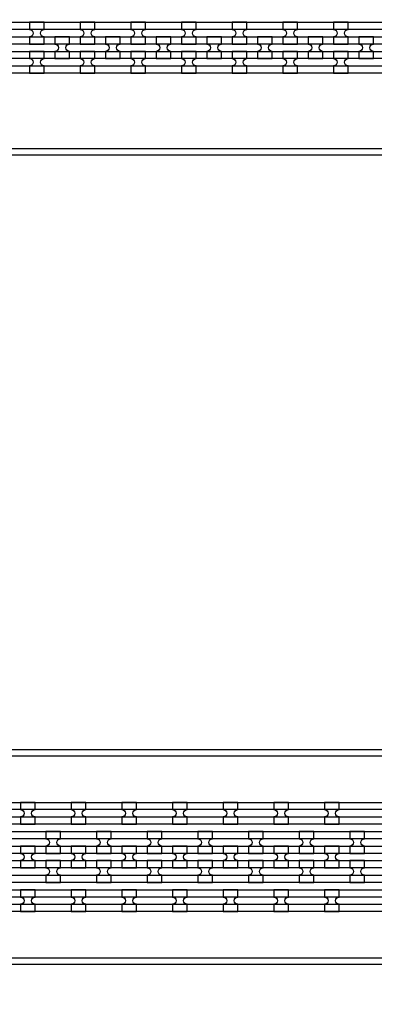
# Model space of a CAD drawing. Extents: x -63500 to 63500, y -63500 to 63500.
# Tile 261 of 296: x 29684 to 31434, y -9858 to -4992. Entities that reach past the tile are written whole.
import ezdxf

# ---------------------------------------------------------------- set-up
doc = ezdxf.new("R2010")
doc.units = 13
doc.header["$MEASUREMENT"] = 0
for name, color, linetype in [('1_Metal', 2, 'Continuous'), ('2_Electrodes', 5, 'Continuous'), ('3_Outline', 4, 'Continuous')]:
    doc.layers.add(name, color=color, linetype=linetype)

msp = doc.modelspace()

# ---------------------------------------------------------------- linework, layer by layer
for radius in [50000, 47500, 45000]:
    msp.add_circle((0, 0), radius)
at = {"layer": '1_Metal'}
for points in [[(-50000, 0, 1), (50000, 0), (51000, 0, -1), (-51000, 0)], [(5312.2, -9220), (5714.1, -9220), (35908.6, -9220, 0.414214), (37748.6, -7380), (37748.6, -6880, 0.414214), (35908.6, -5040), (34675.7, -5040, 0.244698), (34660.9, -5047.6), (34619.6, -5018.7), (34684.1, -4926.5), (34725.1, -4955.2), (34710.7, -4975.6, 0.606815), (34725.5, -5004), (35908.7, -5004, -0.414214), (37784.7, -6880), (37784.7, -7380, -0.414214), (35908.7, -9256), (5714.1, -9256), (5312.2, -9256)], [(29805.3, -5112), (29805.3, -5076, -0.414214), (29787.3, -5058), (29787.3, -5058, -0.414214), (29805.3, -5040), (29805.3, -5004), (29733.3, -5004), (29733.3, -5040, -0.414214), (29751.3, -5058), (29751.3, -5058, -0.414214), (29733.3, -5076), (29733.3, -5112)], [(30055.3, -5112), (30055.3, -5076, -0.414214), (30037.3, -5058), (30037.3, -5058, -0.414214), (30055.3, -5040), (30055.3, -5004), (29983.3, -5004), (29983.3, -5040, -0.414214), (30001.3, -5058), (30001.3, -5058, -0.414214), (29983.3, -5076), (29983.3, -5112)], [(30305.3, -5112), (30305.3, -5076, -0.414214), (30287.3, -5058), (30287.3, -5058, -0.414214), (30305.3, -5040), (30305.3, -5004), (30233.3, -5004), (30233.3, -5040, -0.414214), (30251.3, -5058), (30251.3, -5058, -0.414214), (30233.3, -5076), (30233.3, -5112)], [(30555.3, -5112), (30555.3, -5076, -0.414214), (30537.3, -5058), (30537.3, -5058, -0.414214), (30555.3, -5040), (30555.3, -5004), (30483.3, -5004), (30483.3, -5040, -0.414214), (30501.3, -5058), (30501.3, -5058, -0.414214), (30483.3, -5076), (30483.3, -5112)], [(30805.3, -5112), (30805.3, -5076, -0.414214), (30787.3, -5058), (30787.3, -5058, -0.414214), (30805.3, -5040), (30805.3, -5004), (30733.3, -5004), (30733.3, -5040, -0.414214), (30751.3, -5058), (30751.3, -5058, -0.414214), (30733.3, -5076), (30733.3, -5112)], [(31055.3, -5112), (31055.3, -5076, -0.414214), (31037.3, -5058), (31037.3, -5058, -0.414214), (31055.3, -5040), (31055.3, -5004), (30983.3, -5004), (30983.3, -5040, -0.414214), (31001.3, -5058), (31001.3, -5058, -0.414214), (30983.3, -5076), (30983.3, -5112)], [(31305.3, -5112), (31305.3, -5076, -0.414214), (31287.3, -5058), (31287.3, -5058, -0.414214), (31305.3, -5040), (31305.3, -5004), (31233.3, -5004), (31233.3, -5040, -0.414214), (31251.3, -5058), (31251.3, -5058, -0.414214), (31233.3, -5076), (31233.3, -5112)], [(5312.2, -9148), (5714.1, -9148), (35908.6, -9148, 0.414214), (37676.6, -7380), (37676.6, -6880, 0.414214), (35908.6, -5112), (34624.5, -5112, 0.244698), (34609.8, -5119.6), (34568.9, -5091), (34619.6, -5018.7), (34660.9, -5047.6, 0.606815), (34675.7, -5076), (35908.6, -5076, -0.414214), (37712.6, -6880), (37712.6, -7380, -0.414214), (35908.6, -9184), (5714.1, -9184), (5312.2, -9184)], [(5312.2, -9076), (5714.1, -9076), (35908.6, -9076, 0.414214), (37604.6, -7380), (37604.6, -6880, 0.414214), (35908.6, -5184), (34574.3, -5184, 0.244698), (34559.5, -5191.6), (34518.6, -5162.9), (34568.9, -5091), (34609.8, -5119.6, 0.606815), (34624.5, -5148), (35908.6, -5148, -0.414214), (37640.6, -6880), (37640.6, -7380, -0.414214), (35908.6, -9112), (5714.1, -9112), (5312.2, -9112)], [(29930.3, -5076), (29858.3, -5076), (29858.3, -5112, -0.414214), (29876.3, -5130), (29876.3, -5130, -0.414214), (29858.3, -5148), (29858.3, -5184), (29930.3, -5184), (29930.3, -5148, -0.414214), (29912.3, -5130), (29912.3, -5130, -0.414214), (29930.3, -5112), (29930.3, -5076)], [(30180.3, -5076), (30108.3, -5076), (30108.3, -5112, -0.414214), (30126.3, -5130), (30126.3, -5130, -0.414214), (30108.3, -5148), (30108.3, -5184), (30180.3, -5184), (30180.3, -5148, -0.414214), (30162.3, -5130), (30162.3, -5130, -0.414214), (30180.3, -5112), (30180.3, -5076)], [(30430.3, -5076), (30358.3, -5076), (30358.3, -5112, -0.414214), (30376.3, -5130), (30376.3, -5130, -0.414214), (30358.3, -5148), (30358.3, -5184), (30430.3, -5184), (30430.3, -5148, -0.414214), (30412.3, -5130), (30412.3, -5130, -0.414214), (30430.3, -5112), (30430.3, -5076)], [(30680.3, -5076), (30608.3, -5076), (30608.3, -5112, -0.414214), (30626.3, -5130), (30626.3, -5130, -0.414214), (30608.3, -5148), (30608.3, -5184), (30680.3, -5184), (30680.3, -5148, -0.414214), (30662.3, -5130), (30662.3, -5130, -0.414214), (30680.3, -5112), (30680.3, -5076)], [(30930.3, -5076), (30858.3, -5076), (30858.3, -5112, -0.414214), (30876.3, -5130), (30876.3, -5130, -0.414214), (30858.3, -5148), (30858.3, -5184), (30930.3, -5184), (30930.3, -5148, -0.414214), (30912.3, -5130), (30912.3, -5130, -0.414214), (30930.3, -5112), (30930.3, -5076)], [(31180.3, -5076), (31108.3, -5076), (31108.3, -5112, -0.414214), (31126.3, -5130), (31126.3, -5130, -0.414214), (31108.3, -5148), (31108.3, -5184), (31180.3, -5184), (31180.3, -5148, -0.414214), (31162.3, -5130), (31162.3, -5130, -0.414214), (31180.3, -5112), (31180.3, -5076)], [(31430.3, -5076), (31358.3, -5076), (31358.3, -5112, -0.414214), (31376.3, -5130), (31376.3, -5130, -0.414214), (31358.3, -5148), (31358.3, -5184), (31430.3, -5184), (31430.3, -5148, -0.414214), (31412.3, -5130), (31412.3, -5130, -0.414214), (31430.3, -5112), (31430.3, -5076)], [(29805.3, -5148), (29733.3, -5148), (29733.3, -5184, -0.414214), (29751.3, -5202), (29751.3, -5202, -0.414214), (29733.3, -5220), (29733.3, -5256), (29805.3, -5256), (29805.3, -5220, -0.414214), (29787.3, -5202), (29787.3, -5202, -0.414214), (29805.3, -5184), (29805.3, -5148)], [(30055.3, -5148), (29983.3, -5148), (29983.3, -5184, -0.414214), (30001.3, -5202), (30001.3, -5202, -0.414214), (29983.3, -5220), (29983.3, -5256), (30055.3, -5256), (30055.3, -5220, -0.414214), (30037.3, -5202), (30037.3, -5202, -0.414214), (30055.3, -5184), (30055.3, -5148)], [(30305.3, -5148), (30233.3, -5148), (30233.3, -5184, -0.414214), (30251.3, -5202), (30251.3, -5202, -0.414214), (30233.3, -5220), (30233.3, -5256), (30305.3, -5256), (30305.3, -5220, -0.414214), (30287.3, -5202), (30287.3, -5202, -0.414214), (30305.3, -5184), (30305.3, -5148)], [(30555.3, -5148), (30483.3, -5148), (30483.3, -5184, -0.414214), (30501.3, -5202), (30501.3, -5202, -0.414214), (30483.3, -5220), (30483.3, -5256), (30555.3, -5256), (30555.3, -5220, -0.414214), (30537.3, -5202), (30537.3, -5202, -0.414214), (30555.3, -5184), (30555.3, -5148)], [(30805.3, -5148), (30733.3, -5148), (30733.3, -5184, -0.414214), (30751.3, -5202), (30751.3, -5202, -0.414214), (30733.3, -5220), (30733.3, -5256), (30805.3, -5256), (30805.3, -5220, -0.414214), (30787.3, -5202), (30787.3, -5202, -0.414214), (30805.3, -5184), (30805.3, -5148)], [(31055.3, -5148), (30983.3, -5148), (30983.3, -5184, -0.414214), (31001.3, -5202), (31001.3, -5202, -0.414214), (30983.3, -5220), (30983.3, -5256), (31055.3, -5256), (31055.3, -5220, -0.414214), (31037.3, -5202), (31037.3, -5202, -0.414214), (31055.3, -5184), (31055.3, -5148)], [(31305.3, -5148), (31233.3, -5148), (31233.3, -5184, -0.414214), (31251.3, -5202), (31251.3, -5202, -0.414214), (31233.3, -5220), (31233.3, -5256), (31305.3, -5256), (31305.3, -5220, -0.414214), (31287.3, -5202), (31287.3, -5202, -0.414214), (31305.3, -5184), (31305.3, -5148)], [(5312.2, -9004), (5714.1, -9004), (5714.1, -9004), (35908.7, -9004, 0.414214), (37532.7, -7380), (37532.7, -6880, 0.414214), (35908.7, -5256), (34523.8, -5256, 0.244698), (34509.1, -5263.6), (34494.7, -5284.1), (34453.8, -5255.4), (34518.6, -5162.9), (34559.5, -5191.6, 0.606815), (34574.3, -5220), (35908.6, -5220, -0.414214), (37568.6, -6880), (37568.6, -7380, -0.414214), (35908.6, -9040), (5714.1, -9040), (5312.2, -9040)], [(29688.7, -8968), (29760.7, -8968), (29760.7, -8932, -0.414214), (29742.7, -8914), (29742.7, -8914, -0.414214), (29760.7, -8896), (29760.7, -8860), (29688.7, -8860), (29688.7, -8896, -0.414214), (29706.7, -8914), (29706.7, -8914, -0.414214), (29688.7, -8932)], [(29938.7, -8968), (30010.7, -8968), (30010.7, -8932, -0.414214), (29992.7, -8914), (29992.7, -8914, -0.414214), (30010.7, -8896), (30010.7, -8860), (29938.7, -8860), (29938.7, -8896, -0.414214), (29956.7, -8914), (29956.7, -8914, -0.414214), (29938.7, -8932)], [(30188.7, -8968), (30260.7, -8968), (30260.7, -8932, -0.414214), (30242.7, -8914), (30242.7, -8914, -0.414214), (30260.7, -8896), (30260.7, -8860), (30188.7, -8860), (30188.7, -8896, -0.414214), (30206.7, -8914), (30206.7, -8914, -0.414214), (30188.7, -8932)], [(30438.7, -8968), (30510.7, -8968), (30510.7, -8932, -0.414214), (30492.7, -8914), (30492.7, -8914, -0.414214), (30510.7, -8896), (30510.7, -8860), (30438.7, -8860), (30438.7, -8896, -0.414214), (30456.7, -8914), (30456.7, -8914, -0.414214), (30438.7, -8932)], [(30688.7, -8968), (30760.7, -8968), (30760.7, -8932, -0.414214), (30742.7, -8914), (30742.7, -8914, -0.414214), (30760.7, -8896), (30760.7, -8860), (30688.7, -8860), (30688.7, -8896, -0.414214), (30706.7, -8914), (30706.7, -8914, -0.414214), (30688.7, -8932)], [(30938.7, -8968), (31010.7, -8968), (31010.7, -8932, -0.414214), (30992.7, -8914), (30992.7, -8914, -0.414214), (31010.7, -8896), (31010.7, -8860), (30938.7, -8860), (30938.7, -8896, -0.414214), (30956.7, -8914), (30956.7, -8914, -0.414214), (30938.7, -8932)], [(31188.7, -8968), (31260.7, -8968), (31260.7, -8932, -0.414214), (31242.7, -8914), (31242.7, -8914, -0.414214), (31260.7, -8896), (31260.7, -8860), (31188.7, -8860), (31188.7, -8896, -0.414214), (31206.7, -8914), (31206.7, -8914, -0.414214), (31188.7, -8932)], [(29885.6, -9112), (29885.6, -9076, -0.414214), (29867.6, -9058), (29867.6, -9058, -0.414214), (29885.6, -9040), (29885.6, -9004), (29813.6, -9004), (29813.6, -9040, -0.414214), (29831.6, -9058), (29831.6, -9058, -0.414214), (29813.6, -9076), (29813.6, -9112)], [(30135.6, -9112), (30135.6, -9076, -0.414214), (30117.6, -9058), (30117.6, -9058, -0.414214), (30135.6, -9040), (30135.6, -9004), (30063.6, -9004), (30063.6, -9040, -0.414214), (30081.6, -9058), (30081.6, -9058, -0.414214), (30063.6, -9076), (30063.6, -9112)], [(30385.6, -9112), (30385.6, -9076, -0.414214), (30367.6, -9058), (30367.6, -9058, -0.414214), (30385.6, -9040), (30385.6, -9004), (30313.6, -9004), (30313.6, -9040, -0.414214), (30331.6, -9058), (30331.6, -9058, -0.414214), (30313.6, -9076), (30313.6, -9112)], [(30635.6, -9112), (30635.6, -9076, -0.414214), (30617.6, -9058), (30617.6, -9058, -0.414214), (30635.6, -9040), (30635.6, -9004), (30563.6, -9004), (30563.6, -9040, -0.414214), (30581.6, -9058), (30581.6, -9058, -0.414214), (30563.6, -9076), (30563.6, -9112)], [(30885.6, -9112), (30885.6, -9076, -0.414214), (30867.6, -9058), (30867.6, -9058, -0.414214), (30885.6, -9040), (30885.6, -9004), (30813.6, -9004), (30813.6, -9040, -0.414214), (30831.6, -9058), (30831.6, -9058, -0.414214), (30813.6, -9076), (30813.6, -9112)], [(31135.6, -9112), (31135.6, -9076, -0.414214), (31117.6, -9058), (31117.6, -9058, -0.414214), (31135.6, -9040), (31135.6, -9004), (31063.6, -9004), (31063.6, -9040, -0.414214), (31081.6, -9058), (31081.6, -9058, -0.414214), (31063.6, -9076), (31063.6, -9112)], [(31385.6, -9112), (31385.6, -9076, -0.414214), (31367.6, -9058), (31367.6, -9058, -0.414214), (31385.6, -9040), (31385.6, -9004), (31313.6, -9004), (31313.6, -9040, -0.414214), (31331.6, -9058), (31331.6, -9058, -0.414214), (31313.6, -9076), (31313.6, -9112)], [(29760.6, -9076), (29688.6, -9076), (29688.6, -9112, -0.414214), (29706.6, -9130), (29706.6, -9130, -0.414214), (29688.6, -9148), (29688.6, -9184), (29760.6, -9184), (29760.6, -9148, -0.414214), (29742.6, -9130), (29742.6, -9130, -0.414214), (29760.6, -9112), (29760.6, -9076)], [(30010.6, -9076), (29938.6, -9076), (29938.6, -9112, -0.414214), (29956.6, -9130), (29956.6, -9130, -0.414214), (29938.6, -9148), (29938.6, -9184), (30010.6, -9184), (30010.6, -9148, -0.414214), (29992.6, -9130), (29992.6, -9130, -0.414214), (30010.6, -9112), (30010.6, -9076)], [(30260.6, -9076), (30188.6, -9076), (30188.6, -9112, -0.414214), (30206.6, -9130), (30206.6, -9130, -0.414214), (30188.6, -9148), (30188.6, -9184), (30260.6, -9184), (30260.6, -9148, -0.414214), (30242.6, -9130), (30242.6, -9130, -0.414214), (30260.6, -9112), (30260.6, -9076)], [(30510.6, -9076), (30438.6, -9076), (30438.6, -9112, -0.414214), (30456.6, -9130), (30456.6, -9130, -0.414214), (30438.6, -9148), (30438.6, -9184), (30510.6, -9184), (30510.6, -9148, -0.414214), (30492.6, -9130), (30492.6, -9130, -0.414214), (30510.6, -9112), (30510.6, -9076)], [(30760.6, -9076), (30688.6, -9076), (30688.6, -9112, -0.414214), (30706.6, -9130), (30706.6, -9130, -0.414214), (30688.6, -9148), (30688.6, -9184), (30760.6, -9184), (30760.6, -9148, -0.414214), (30742.6, -9130), (30742.6, -9130, -0.414214), (30760.6, -9112), (30760.6, -9076)], [(31010.6, -9076), (30938.6, -9076), (30938.6, -9112, -0.414214), (30956.6, -9130), (30956.6, -9130, -0.414214), (30938.6, -9148), (30938.6, -9184), (31010.6, -9184), (31010.6, -9148, -0.414214), (30992.6, -9130), (30992.6, -9130, -0.414214), (31010.6, -9112), (31010.6, -9076)], [(31260.6, -9076), (31188.6, -9076), (31188.6, -9112, -0.414214), (31206.6, -9130), (31206.6, -9130, -0.414214), (31188.6, -9148), (31188.6, -9184), (31260.6, -9184), (31260.6, -9148, -0.414214), (31242.6, -9130), (31242.6, -9130, -0.414214), (31260.6, -9112), (31260.6, -9076)], [(29885.6, -9148), (29813.6, -9148), (29813.6, -9184, -0.414214), (29831.6, -9202), (29831.6, -9202, -0.414214), (29813.6, -9220), (29813.6, -9256), (29885.6, -9256), (29885.6, -9220, -0.414214), (29867.6, -9202), (29867.6, -9202, -0.414214), (29885.6, -9184), (29885.6, -9148)], [(30135.6, -9148), (30063.6, -9148), (30063.6, -9184, -0.414214), (30081.6, -9202), (30081.6, -9202, -0.414214), (30063.6, -9220), (30063.6, -9256), (30135.6, -9256), (30135.6, -9220, -0.414214), (30117.6, -9202), (30117.6, -9202, -0.414214), (30135.6, -9184), (30135.6, -9148)], [(30385.6, -9148), (30313.6, -9148), (30313.6, -9184, -0.414214), (30331.6, -9202), (30331.6, -9202, -0.414214), (30313.6, -9220), (30313.6, -9256), (30385.6, -9256), (30385.6, -9220, -0.414214), (30367.6, -9202), (30367.6, -9202, -0.414214), (30385.6, -9184), (30385.6, -9148)], [(30635.6, -9148), (30563.6, -9148), (30563.6, -9184, -0.414214), (30581.6, -9202), (30581.6, -9202, -0.414214), (30563.6, -9220), (30563.6, -9256), (30635.6, -9256), (30635.6, -9220, -0.414214), (30617.6, -9202), (30617.6, -9202, -0.414214), (30635.6, -9184), (30635.6, -9148)], [(30885.6, -9148), (30813.6, -9148), (30813.6, -9184, -0.414214), (30831.6, -9202), (30831.6, -9202, -0.414214), (30813.6, -9220), (30813.6, -9256), (30885.6, -9256), (30885.6, -9220, -0.414214), (30867.6, -9202), (30867.6, -9202, -0.414214), (30885.6, -9184), (30885.6, -9148)], [(31135.6, -9148), (31063.6, -9148), (31063.6, -9184, -0.414214), (31081.6, -9202), (31081.6, -9202, -0.414214), (31063.6, -9220), (31063.6, -9256), (31135.6, -9256), (31135.6, -9220, -0.414214), (31117.6, -9202), (31117.6, -9202, -0.414214), (31135.6, -9184), (31135.6, -9148)], [(31385.6, -9148), (31313.6, -9148), (31313.6, -9184, -0.414214), (31331.6, -9202), (31331.6, -9202, -0.414214), (31313.6, -9220), (31313.6, -9256), (31385.6, -9256), (31385.6, -9220, -0.414214), (31367.6, -9202), (31367.6, -9202, -0.414214), (31385.6, -9184), (31385.6, -9148)], [(29688.6, -9400), (29760.6, -9400), (29760.6, -9364, -0.414214), (29742.6, -9346), (29742.6, -9346, -0.414214), (29760.6, -9328), (29760.6, -9292), (29688.6, -9292), (29688.6, -9328, -0.414214), (29706.6, -9346), (29706.6, -9346, -0.414214), (29688.6, -9364)], [(29938.6, -9400), (30010.6, -9400), (30010.6, -9364, -0.414214), (29992.6, -9346), (29992.6, -9346, -0.414214), (30010.6, -9328), (30010.6, -9292), (29938.6, -9292), (29938.6, -9328, -0.414214), (29956.6, -9346), (29956.6, -9346, -0.414214), (29938.6, -9364)], [(30188.6, -9400), (30260.6, -9400), (30260.6, -9364, -0.414214), (30242.6, -9346), (30242.6, -9346, -0.414214), (30260.6, -9328), (30260.6, -9292), (30188.6, -9292), (30188.6, -9328, -0.414214), (30206.6, -9346), (30206.6, -9346, -0.414214), (30188.6, -9364)], [(30438.6, -9400), (30510.6, -9400), (30510.6, -9364, -0.414214), (30492.6, -9346), (30492.6, -9346, -0.414214), (30510.6, -9328), (30510.6, -9292), (30438.6, -9292), (30438.6, -9328, -0.414214), (30456.6, -9346), (30456.6, -9346, -0.414214), (30438.6, -9364)], [(30688.6, -9400), (30760.6, -9400), (30760.6, -9364, -0.414214), (30742.6, -9346), (30742.6, -9346, -0.414214), (30760.6, -9328), (30760.6, -9292), (30688.6, -9292), (30688.6, -9328, -0.414214), (30706.6, -9346), (30706.6, -9346, -0.414214), (30688.6, -9364)], [(30938.6, -9400), (31010.6, -9400), (31010.6, -9364, -0.414214), (30992.6, -9346), (30992.6, -9346, -0.414214), (31010.6, -9328), (31010.6, -9292), (30938.6, -9292), (30938.6, -9328, -0.414214), (30956.6, -9346), (30956.6, -9346, -0.414214), (30938.6, -9364)], [(31188.6, -9400), (31260.6, -9400), (31260.6, -9364, -0.414214), (31242.6, -9346), (31242.6, -9346, -0.414214), (31260.6, -9328), (31260.6, -9292), (31188.6, -9292), (31188.6, -9328, -0.414214), (31206.6, -9346), (31206.6, -9346, -0.414214), (31188.6, -9364)]]:
    msp.add_lwpolyline(points, format="xyb", close=True, dxfattribs=at)
for points in [[(26553.2, -5004), (33191.8, -5004, 0.244698), (33314.7, -4940), (35010.2, -2518.6, -0.414214), (35377.9, -2453.7), (36016.8, -2901.1, -0.414214), (36081.7, -3268.8), (35132.8, -4623.9, 0.606815), (35255.7, -4860), (35640.7, -4860), (35908.7, -4860, -0.414214), (37928.7, -6880), (37928.7, -7380, -0.414214), (35908.7, -9400), (5714.1, -9400)], [(5714.1, -9364), (35908.6, -9364, 0.414214), (37892.6, -7380), (37892.6, -6880, 0.414214), (35908.6, -4896), (35255.7, -4896, -0.606815), (35103.3, -4603.3), (36047.5, -3254.8), (36052.2, -3248.2, 0.414214), (35996.2, -2930.6), (35357.3, -2483.2, 0.414214), (35039.7, -2539.2), (33344.2, -4960.7, -0.244698), (33191.8, -5040), (33055.3, -5040), (26603.6, -5040, 0.606815)], [(26603.6, -5076), (33055.3, -5076), (33191.8, -5076, 0.244698), (33373.7, -4981.3), (35069.2, -2559.9, -0.414214), (35336.6, -2512.7), (35975.6, -2960.1, -0.414214), (36022.7, -3227.5), (36018.1, -3234.1), (35073.8, -4582.6, 0.606815), (35255.7, -4932), (35908.6, -4932, -0.414214), (37856.6, -6880), (37856.6, -7380, -0.414214), (35908.6, -9328), (5714.1, -9328)], [(5714.1, -9292), (35908.7, -9292, 0.414214), (37820.7, -7380), (37820.7, -6880, 0.414214), (35908.7, -4968), (35640.7, -4968), (35255.7, -4968, -0.606815), (35044.3, -4562), (35993.2, -3206.9, 0.414214), (35954.9, -2989.6), (35316, -2542.2, 0.414214), (35098.7, -2580.5), (33403.2, -5002, -0.244698), (33191.8, -5112), (32805.3, -5112), (26653.9, -5112, 0.606815)], [(26653.9, -5148), (32805.3, -5148), (32805.3, -5148, -0.606815), (33016.7, -5554), (31967, -7053.1, 0.414214), (32005.3, -7270.3), (32644.2, -7717.7, 0.414214), (32861.5, -7679.4), (34456.2, -5402, -0.244698), (34667.5, -5292), (35640.7, -5292), (35908.7, -5292, -0.414214), (37496.7, -6880), (37496.7, -7380, -0.414214), (35908.7, -8968), (5714.1, -8968)], [(5714.1, -8932), (35908.6, -8932, 0.414214), (37460.6, -7380), (37460.6, -6880, 0.414214), (35908.6, -5328), (34667.5, -5328, 0.244698), (34485.7, -5422.6), (32891, -7700.1, -0.414214), (32623.6, -7747.2), (31984.6, -7299.8, -0.414214), (31937.5, -7032.4), (32987.2, -5533.3, 0.606815), (32805.3, -5184), (26705, -5184, 0.606815)], [(26705, -5220), (32805.3, -5220, -0.606815), (32957.7, -5512.7), (31908, -7011.8, 0.414214), (31964, -7329.3), (32602.9, -7776.7, 0.414214), (32920.5, -7720.7), (34515.1, -5443.3, -0.244698), (34667.5, -5364), (35908.6, -5364, -0.414214), (37424.6, -6880), (37424.6, -7380, -0.414214), (35908.6, -8896), (5714.1, -8895.9)], [(5714.1, -8860), (35908.7, -8860, 0.414214), (37388.7, -7380), (37388.7, -6880, 0.414214), (35908.7, -5400), (35640.7, -5400), (34667.5, -5400, 0.244698), (34544.6, -5463.9), (32950, -7741.4, -0.414214), (32582.3, -7806.2), (31943.3, -7358.8, -0.414214), (31878.5, -6991.1), (32928.2, -5492, 0.606815), (32805.3, -5256), (26754.8, -5256, 0.606815)]]:
    msp.add_lwpolyline(points, format="xyb", dxfattribs=at)
at = {"layer": '2_Electrodes'}
for points in [[(47500, 0, -1), (-47500, 0), (-51000, 0, 1), (51000, 0)], [(38188.7, -7380), (38188.7, -6880, 0.156977), (37760.6, -5550, -0.610914), (37858.1, -5360), (37858.1, -5330, 0.610914), (37736.2, -5567.5, -0.156977), (38158.7, -6880), (38158.7, -7380, -0.414214), (35908.7, -9630), (6312.2, -9630), (6312.2, -9660), (35908.7, -9660, 0.414214)]]:
    msp.add_lwpolyline(points, format="xyb", close=True, dxfattribs=at)
for points in [[(6312.2, -8630), (35908.7, -8630, 0.414214), (37158.7, -7380), (37158.7, -6880, 0.414214), (35908.7, -5630), (34645.6, -5630, 0.244698), (34399.8, -5757.9), (32990.9, -7770.1, -0.414214), (32553.6, -7847.2), (31914.7, -7399.8, -0.414214), (31837.5, -6962.5), (32440, -6102, 0.606815), (32194.3, -5630), (27795.2, -5630, 0.606815)], [(27795.2, -5660), (32194.3, -5660, -0.606815), (32415.4, -6084.8), (31813, -6945.3, 0.414214), (31897.4, -7424.3), (32536.4, -7871.7, 0.414214), (33015.5, -7787.3), (34424.4, -5775.1, -0.244698), (34645.6, -5660), (35908.7, -5660, -0.414214), (37128.7, -6880), (37128.7, -7380, -0.414214), (35908.7, -8600), (6312.2, -8600)]]:
    msp.add_lwpolyline(points, format="xyb", dxfattribs=at)
at = {"layer": '3_Outline'}
for points in [[(47500, 0, -1), (-47500, 0), (-51000, 0, 1), (51000, 0)], [(38188.7, -7380), (38188.7, -6880, 0.156977), (37760.6, -5550, -0.610914), (37858.1, -5360), (37858.1, -5330, 0.610914), (37736.2, -5567.5, -0.156977), (38158.7, -6880), (38158.7, -7380, -0.414214), (35908.7, -9630), (6312.2, -9630), (6312.2, -9660), (35908.7, -9660, 0.414214)]]:
    msp.add_lwpolyline(points, format="xyb", close=True, dxfattribs=at)
for points in [[(6312.2, -8630), (35908.7, -8630, 0.414214), (37158.7, -7380), (37158.7, -6880, 0.414214), (35908.7, -5630), (34645.6, -5630, 0.244698), (34399.8, -5757.9), (32990.9, -7770.1, -0.414214), (32553.6, -7847.2), (31914.7, -7399.8, -0.414214), (31837.5, -6962.5), (32440, -6102, 0.606815), (32194.3, -5630), (27795.2, -5630, 0.606815)], [(27795.2, -5660), (32194.3, -5660, -0.606815), (32415.4, -6084.8), (31813, -6945.3, 0.414214), (31897.4, -7424.3), (32536.4, -7871.7, 0.414214), (33015.5, -7787.3), (34424.4, -5775.1, -0.244698), (34645.6, -5660), (35908.7, -5660, -0.414214), (37128.7, -6880), (37128.7, -7380, -0.414214), (35908.7, -8600), (6312.2, -8600)]]:
    msp.add_lwpolyline(points, format="xyb", dxfattribs=at)

doc.saveas('drawing.dxf')
